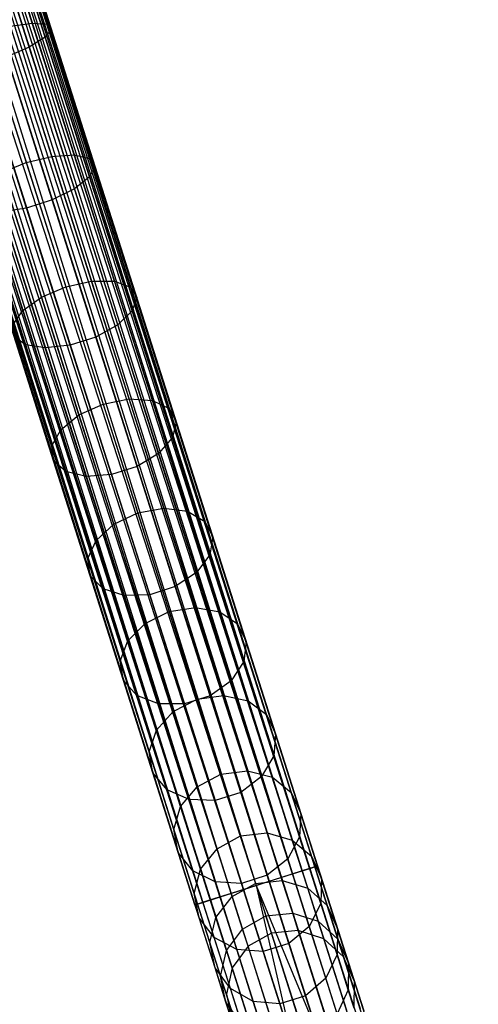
# Model space of a CAD drawing. Extents: x -102 to 102, y -101 to 102.
# Tile 292 of 481: x 21 to 28, y -79 to -63. Entities that reach past the tile are written whole.
import ezdxf

# ---------------------------------------------------------------- set-up
doc = ezdxf.new("R2010")
doc.units = 0
doc.header["$LTSCALE"] = 25.4
doc.layers.get('0').update_dxf_attribs({"linetype": 'CONTINUOUS'})

# ---------------------------------------------------------------- blocks, each defined once
blk = doc.blocks.new('NL2500011659_STL')
at = {"color": 0}
for p, q in [((25.427, -76.553, -7.395), (14.053, -40.944, -7.191)), ((14.053, -40.944, -7.191), (25.304, -76.592, -7)), ((14.053, -40.944, -7.191), (25.304, -76.592, -7)), ((25.427, -76.553, -7.395), (14.053, -40.944, -7.191)), ((14.053, -40.944, -7.809), (25.385, -76.566, -7.809)), ((14.053, -40.944, -7.809), (25.385, -76.566, -7.809)), ((14.094, -40.931, -7.395), (25.427, -76.553, -7.395)), ((14.094, -40.931, -7.605), (25.427, -76.553, -7.395)), ((25.385, -76.566, -7.809), (14.094, -40.931, -7.605)), ((14.094, -40.931, -7.605), (25.427, -76.553, -7.395)), ((14.094, -40.931, -7.395), (25.427, -76.553, -7.395)), ((25.385, -76.566, -7.809), (14.094, -40.931, -7.605)), ((25.039, -76.676, -6.691), (13.534, -41.109, -6.586)), ((13.534, -41.109, -6.586), (24.677, -76.791, -6.522)), ((13.534, -41.109, -6.586), (24.677, -76.791, -6.522)), ((25.039, -76.676, -6.691), (13.534, -41.109, -6.586)), ((13.534, -41.109, -8.414), (24.866, -76.731, -8.414)), ((13.534, -41.109, -8.414), (24.866, -76.731, -8.414)), ((13.707, -41.054, -6.691), (25.039, -76.676, -6.691)), ((13.707, -41.054, -6.691), (25.039, -76.676, -6.691)), ((24.866, -76.731, -8.414), (13.707, -41.054, -8.309)), ((13.707, -41.054, -8.309), (25.187, -76.629, -8.169)), ((13.707, -41.054, -8.309), (25.187, -76.629, -8.169)), ((24.866, -76.731, -8.414), (13.707, -41.054, -8.309)), ((25.304, -76.592, -7), (13.855, -41.007, -6.831)), ((13.855, -41.007, -6.831), (25.039, -76.676, -6.691)), ((13.855, -41.007, -6.831), (25.039, -76.676, -6.691)), ((25.304, -76.592, -7), (13.855, -41.007, -6.831)), ((13.855, -41.007, -8.169), (25.187, -76.629, -8.169)), ((13.855, -41.007, -8.169), (25.187, -76.629, -8.169)), ((13.972, -40.97, -7), (25.304, -76.592, -7)), ((13.972, -40.97, -7), (25.304, -76.592, -7)), ((25.187, -76.629, -8.169), (13.972, -40.97, -8)), ((13.972, -40.97, -8), (25.385, -76.566, -7.809)), ((13.972, -40.97, -8), (25.385, -76.566, -7.809)), ((25.187, -76.629, -8.169), (13.972, -40.97, -8)), ((13.147, -41.232, -6.5), (24.479, -76.854, -6.5)), ((13.147, -41.232, -6.5), (24.479, -76.854, -6.5)), ((13.147, -41.232, -8.5), (24.479, -76.854, -8.5)), ((13.147, -41.232, -8.5), (24.479, -76.854, -8.5)), ((13.345, -41.169, -6.522), (24.677, -76.791, -6.522)), ((13.345, -41.169, -6.522), (24.677, -76.791, -6.522)), ((13.345, -41.169, -8.478), (24.479, -76.854, -8.5)), ((13.345, -41.169, -8.478), (24.479, -76.854, -8.5)), ((13.345, -41.169, -8.478), (24.866, -76.731, -8.414)), ((13.345, -41.169, -8.478), (24.866, -76.731, -8.414)), ((23.771, -77.079, -8.169), (12.587, -41.41, -8.309)), ((12.587, -41.41, -8.309), (24.091, -76.978, -8.414)), ((12.587, -41.41, -8.309), (24.091, -76.978, -8.414)), ((23.771, -77.079, -8.169), (12.587, -41.41, -8.309)), ((12.587, -41.41, -6.691), (23.919, -77.032, -6.691)), ((12.587, -41.41, -6.691), (23.919, -77.032, -6.691)), ((12.759, -41.356, -8.414), (24.091, -76.978, -8.414)), ((12.759, -41.356, -8.414), (24.091, -76.978, -8.414)), ((24.281, -76.917, -6.522), (12.759, -41.356, -6.586)), ((12.759, -41.356, -6.586), (23.919, -77.032, -6.691)), ((12.759, -41.356, -6.586), (23.919, -77.032, -6.691)), ((24.281, -76.917, -6.522), (12.759, -41.356, -6.586)), ((24.091, -76.978, -8.414), (12.949, -41.295, -8.478)), ((12.949, -41.295, -8.478), (24.479, -76.854, -8.5)), ((24.091, -76.978, -8.414), (12.949, -41.295, -8.478)), ((12.949, -41.295, -6.522), (24.281, -76.917, -6.522)), ((12.949, -41.295, -6.522), (24.281, -76.917, -6.522)), ((12.949, -41.295, -8.478), (24.479, -76.854, -8.5)), ((23.531, -77.156, -7.395), (12.199, -41.534, -7.605)), ((12.199, -41.534, -7.395), (23.531, -77.156, -7.395)), ((23.531, -77.156, -7.395), (12.199, -41.534, -7.605)), ((12.199, -41.534, -7.605), (23.572, -77.143, -7.809)), ((12.199, -41.534, -7.605), (23.572, -77.143, -7.809)), ((12.199, -41.534, -7.395), (23.531, -77.156, -7.395)), ((12.24, -41.521, -7.809), (23.572, -77.143, -7.809)), ((12.24, -41.521, -7.809), (23.572, -77.143, -7.809)), ((23.654, -77.117, -7), (12.24, -41.521, -7.191)), ((12.24, -41.521, -7.191), (23.531, -77.156, -7.395)), ((12.24, -41.521, -7.191), (23.531, -77.156, -7.395)), ((23.654, -77.117, -7), (12.24, -41.521, -7.191)), ((23.572, -77.143, -7.809), (12.321, -41.495, -8)), ((12.321, -41.495, -8), (23.771, -77.079, -8.169)), ((12.321, -41.495, -8), (23.771, -77.079, -8.169)), ((23.572, -77.143, -7.809), (12.321, -41.495, -8)), ((12.321, -41.495, -7), (23.654, -77.117, -7)), ((12.321, -41.495, -7), (23.654, -77.117, -7)), ((12.438, -41.458, -8.169), (23.771, -77.079, -8.169)), ((12.438, -41.458, -8.169), (23.771, -77.079, -8.169)), ((23.919, -77.032, -6.691), (12.438, -41.458, -6.831)), ((12.438, -41.458, -6.831), (23.654, -77.117, -7)), ((12.438, -41.458, -6.831), (23.654, -77.117, -7)), ((23.919, -77.032, -6.691), (12.438, -41.458, -6.831)), ((21.017, -63.52, -306.318), (20.35, -61.426, -306.702)), ((21.017, -63.52, -306.318), (20.35, -61.426, -306.702)), ((21.24, -63.535, -306.668), (20.561, -61.402, -307.06)), ((21.24, -63.535, -306.668), (20.561, -61.402, -307.06)), ((21.31, -63.612, -307.071), (20.617, -61.434, -307.471)), ((21.31, -63.612, -307.071), (20.617, -61.434, -307.471)), ((20.971, -63.889, -307.757), (20.254, -61.635, -308.17)), ((20.971, -63.889, -307.757), (20.254, -61.635, -308.17)), ((21.215, -63.737, -307.456), (20.508, -61.517, -307.863)), ((21.215, -63.737, -307.456), (20.508, -61.517, -307.863)), ((20.679, -63.568, -306.08), (21.017, -63.52, -306.318)), ((20.679, -63.568, -306.08), (21.017, -63.52, -306.318)), ((21.319, -65.58, -305.453), (20.679, -63.568, -306.08)), ((21.319, -65.58, -305.453), (20.679, -63.568, -306.08)), ((21.017, -63.52, -306.318), (21.24, -63.535, -306.668)), ((21.665, -65.557, -305.683), (21.017, -63.52, -306.318)), ((21.665, -65.557, -305.683), (21.017, -63.52, -306.318)), ((21.017, -63.52, -306.318), (21.24, -63.535, -306.668)), ((21.31, -63.612, -307.071), (21.215, -63.737, -307.456)), ((21.31, -63.612, -307.071), (21.215, -63.737, -307.456)), ((21.24, -63.535, -306.668), (21.31, -63.612, -307.071)), ((21.9, -65.611, -306.021), (21.24, -63.535, -306.668)), ((21.9, -65.611, -306.021), (21.24, -63.535, -306.668)), ((21.24, -63.535, -306.668), (21.31, -63.612, -307.071)), ((21.984, -65.732, -306.41), (21.31, -63.612, -307.071)), ((21.984, -65.732, -306.41), (21.31, -63.612, -307.071)), ((20.285, -63.673, -305.996), (20.923, -65.676, -305.372)), ((20.285, -63.673, -305.996), (20.923, -65.676, -305.372)), ((21.215, -63.737, -307.456), (20.971, -63.889, -307.757)), ((21.215, -63.737, -307.456), (20.971, -63.889, -307.757)), ((21.902, -65.898, -306.782), (21.215, -63.737, -307.456)), ((21.902, -65.898, -306.782), (21.215, -63.737, -307.456)), ((20.971, -63.889, -307.757), (20.621, -64.041, -307.921)), ((20.971, -63.889, -307.757), (20.621, -64.041, -307.921)), ((21.669, -66.083, -307.073), (20.971, -63.889, -307.757)), ((21.669, -66.083, -307.073), (20.971, -63.889, -307.757)), ((21.324, -66.253, -307.232), (20.621, -64.041, -307.921)), ((21.324, -66.253, -307.232), (20.621, -64.041, -307.921)), ((20.928, -66.379, -307.232), (20.225, -64.167, -307.921)), ((20.928, -66.379, -307.232), (20.225, -64.167, -307.921)), ((20.923, -65.676, -305.372), (21.319, -65.58, -305.453)), ((20.923, -65.676, -305.372), (21.319, -65.58, -305.453)), ((21.319, -65.58, -305.453), (21.665, -65.557, -305.683)), ((21.319, -65.58, -305.453), (21.665, -65.557, -305.683)), ((21.933, -67.51, -304.587), (21.319, -65.58, -305.453)), ((21.933, -67.51, -304.587), (21.319, -65.58, -305.453)), ((21.665, -65.557, -305.683), (21.9, -65.611, -306.021)), ((22.287, -67.512, -304.806), (21.665, -65.557, -305.683)), ((22.287, -67.512, -304.806), (21.665, -65.557, -305.683)), ((21.665, -65.557, -305.683), (21.9, -65.611, -306.021)), ((21.9, -65.611, -306.021), (21.984, -65.732, -306.41)), ((22.533, -67.602, -305.128), (21.9, -65.611, -306.021)), ((22.533, -67.602, -305.128), (21.9, -65.611, -306.021)), ((21.9, -65.611, -306.021), (21.984, -65.732, -306.41)), ((20.544, -65.827, -305.453), (20.923, -65.676, -305.372)), ((20.544, -65.827, -305.453), (20.923, -65.676, -305.372)), ((20.923, -65.676, -305.372), (21.534, -67.597, -304.509)), ((20.923, -65.676, -305.372), (21.534, -67.597, -304.509)), ((21.984, -65.732, -306.41), (21.902, -65.898, -306.782)), ((21.984, -65.732, -306.41), (21.902, -65.898, -306.782)), ((22.631, -67.764, -305.498), (21.984, -65.732, -306.41)), ((22.631, -67.764, -305.498), (21.984, -65.732, -306.41)), ((21.158, -67.757, -304.587), (20.544, -65.827, -305.453)), ((21.158, -67.757, -304.587), (20.544, -65.827, -305.453)), ((21.902, -65.898, -306.782), (21.669, -66.083, -307.073)), ((21.902, -65.898, -306.782), (21.669, -66.083, -307.073)), ((22.562, -67.971, -305.852), (21.902, -65.898, -306.782)), ((22.562, -67.971, -305.852), (21.902, -65.898, -306.782)), ((20.87, -67.963, -304.806), (20.249, -66.008, -305.683)), ((20.87, -67.963, -304.806), (20.249, -66.008, -305.683)), ((21.669, -66.083, -307.073), (21.324, -66.253, -307.232)), ((21.669, -66.083, -307.073), (21.324, -66.253, -307.232)), ((22.338, -68.187, -306.129), (21.669, -66.083, -307.073)), ((22.338, -68.187, -306.129), (21.669, -66.083, -307.073)), ((20.928, -66.379, -307.232), (20.549, -66.439, -307.073)), ((20.928, -66.379, -307.232), (20.549, -66.439, -307.073)), ((21.324, -66.253, -307.232), (20.928, -66.379, -307.232)), ((21.324, -66.253, -307.232), (20.928, -66.379, -307.232)), ((21.603, -68.5, -306.28), (20.928, -66.379, -307.232)), ((21.603, -68.5, -306.28), (20.928, -66.379, -307.232)), ((21.999, -68.374, -306.28), (21.324, -66.253, -307.232)), ((21.999, -68.374, -306.28), (21.324, -66.253, -307.232)), ((20.911, -68.496, -305.852), (20.252, -66.423, -306.782)), ((20.911, -68.496, -305.852), (20.252, -66.423, -306.782)), ((21.218, -68.543, -306.129), (20.549, -66.439, -307.073)), ((21.218, -68.543, -306.129), (20.549, -66.439, -307.073)), ((21.158, -67.757, -304.587), (21.534, -67.597, -304.509)), ((21.158, -67.757, -304.587), (21.534, -67.597, -304.509)), ((21.534, -67.597, -304.509), (21.933, -67.51, -304.587)), ((21.534, -67.597, -304.509), (21.933, -67.51, -304.587)), ((21.534, -67.597, -304.509), (22.111, -69.41, -303.421)), ((21.534, -67.597, -304.509), (22.111, -69.41, -303.421)), ((21.933, -67.51, -304.587), (22.287, -67.512, -304.806)), ((22.513, -69.332, -303.493), (21.933, -67.51, -304.587)), ((22.513, -69.332, -303.493), (21.933, -67.51, -304.587)), ((21.933, -67.51, -304.587), (22.287, -67.512, -304.806)), ((22.287, -67.512, -304.806), (22.533, -67.602, -305.128)), ((22.874, -69.357, -303.698), (22.287, -67.512, -304.806)), ((22.874, -69.357, -303.698), (22.287, -67.512, -304.806)), ((22.287, -67.512, -304.806), (22.533, -67.602, -305.128)), ((22.533, -67.602, -305.128), (22.631, -67.764, -305.498)), ((23.131, -69.481, -304), (22.533, -67.602, -305.128)), ((23.131, -69.481, -304), (22.533, -67.602, -305.128)), ((22.533, -67.602, -305.128), (22.631, -67.764, -305.498)), ((20.87, -67.963, -304.806), (21.158, -67.757, -304.587)), ((20.87, -67.963, -304.806), (21.158, -67.757, -304.587)), ((21.737, -69.579, -303.493), (21.158, -67.757, -304.587)), ((21.737, -69.579, -303.493), (21.158, -67.757, -304.587)), ((22.631, -67.764, -305.498), (22.562, -67.971, -305.852)), ((22.631, -67.764, -305.498), (22.562, -67.971, -305.852)), ((23.241, -69.683, -304.346), (22.631, -67.764, -305.498)), ((23.241, -69.683, -304.346), (22.631, -67.764, -305.498)), ((20.721, -68.178, -305.128), (20.87, -67.963, -304.806)), ((20.721, -68.178, -305.128), (20.87, -67.963, -304.806)), ((21.457, -69.808, -303.698), (20.87, -67.963, -304.806)), ((21.457, -69.808, -303.698), (20.87, -67.963, -304.806)), ((22.562, -67.971, -305.852), (22.338, -68.187, -306.129)), ((22.562, -67.971, -305.852), (22.338, -68.187, -306.129)), ((23.184, -69.928, -304.678), (22.562, -67.971, -305.852)), ((23.184, -69.928, -304.678), (22.562, -67.971, -305.852)), ((21.319, -70.058, -304), (20.721, -68.178, -305.128)), ((21.319, -70.058, -304), (20.721, -68.178, -305.128)), ((22.338, -68.187, -306.129), (21.999, -68.374, -306.28)), ((22.338, -68.187, -306.129), (21.999, -68.374, -306.28)), ((22.97, -70.173, -304.937), (22.338, -68.187, -306.129)), ((22.97, -70.173, -304.937), (22.338, -68.187, -306.129)), ((20.911, -68.496, -305.852), (20.735, -68.367, -305.498)), ((21.346, -70.286, -304.346), (20.735, -68.367, -305.498)), ((20.911, -68.496, -305.852), (20.735, -68.367, -305.498)), ((21.346, -70.286, -304.346), (20.735, -68.367, -305.498)), ((21.218, -68.543, -306.129), (20.911, -68.496, -305.852)), ((21.534, -70.453, -304.678), (20.911, -68.496, -305.852)), ((21.218, -68.543, -306.129), (20.911, -68.496, -305.852)), ((21.534, -70.453, -304.678), (20.911, -68.496, -305.852)), ((21.603, -68.5, -306.28), (21.218, -68.543, -306.129)), ((21.603, -68.5, -306.28), (21.218, -68.543, -306.129)), ((21.999, -68.374, -306.28), (21.603, -68.5, -306.28)), ((21.999, -68.374, -306.28), (21.603, -68.5, -306.28)), ((22.24, -70.502, -305.078), (21.603, -68.5, -306.28)), ((22.24, -70.502, -305.078), (21.603, -68.5, -306.28)), ((22.636, -70.376, -305.078), (21.999, -68.374, -306.28)), ((22.636, -70.376, -305.078), (21.999, -68.374, -306.28)), ((21.85, -70.529, -304.937), (21.218, -68.543, -306.129)), ((21.85, -70.529, -304.937), (21.218, -68.543, -306.129)), ((21.737, -69.579, -303.493), (22.111, -69.41, -303.421)), ((21.737, -69.579, -303.493), (22.111, -69.41, -303.421)), ((22.111, -69.41, -303.421), (22.513, -69.332, -303.493)), ((22.111, -69.41, -303.421), (22.513, -69.332, -303.493)), ((22.111, -69.41, -303.421), (22.646, -71.092, -302.12)), ((22.111, -69.41, -303.421), (22.646, -71.092, -302.12)), ((22.513, -69.332, -303.493), (22.874, -69.357, -303.698)), ((23.05, -71.022, -302.187), (22.513, -69.332, -303.493)), ((23.05, -71.022, -302.187), (22.513, -69.332, -303.493)), ((22.513, -69.332, -303.493), (22.874, -69.357, -303.698)), ((22.874, -69.357, -303.698), (23.131, -69.481, -304)), ((23.418, -71.068, -302.375), (22.874, -69.357, -303.698)), ((23.418, -71.068, -302.375), (22.874, -69.357, -303.698)), ((22.874, -69.357, -303.698), (23.131, -69.481, -304)), ((21.457, -69.808, -303.698), (21.737, -69.579, -303.493)), ((21.457, -69.808, -303.698), (21.737, -69.579, -303.493)), ((22.275, -71.268, -302.187), (21.737, -69.579, -303.493)), ((22.275, -71.268, -302.187), (21.737, -69.579, -303.493)), ((23.131, -69.481, -304), (23.241, -69.683, -304.346)), ((23.686, -71.225, -302.652), (23.131, -69.481, -304)), ((23.686, -71.225, -302.652), (23.131, -69.481, -304)), ((23.131, -69.481, -304), (23.241, -69.683, -304.346)), ((23.241, -69.683, -304.346), (23.184, -69.928, -304.678)), ((23.241, -69.683, -304.346), (23.184, -69.928, -304.678)), ((23.807, -71.463, -302.97), (23.241, -69.683, -304.346)), ((23.807, -71.463, -302.97), (23.241, -69.683, -304.346)), ((21.319, -70.058, -304), (21.457, -69.808, -303.698)), ((21.319, -70.058, -304), (21.457, -69.808, -303.698)), ((22.002, -71.519, -302.375), (21.457, -69.808, -303.698)), ((22.002, -71.519, -302.375), (21.457, -69.808, -303.698)), ((23.184, -69.928, -304.678), (22.97, -70.173, -304.937)), ((23.184, -69.928, -304.678), (22.97, -70.173, -304.937)), ((23.762, -71.743, -303.274), (23.184, -69.928, -304.678)), ((23.762, -71.743, -303.274), (23.184, -69.928, -304.678)), ((21.346, -70.286, -304.346), (21.319, -70.058, -304)), ((21.873, -71.801, -302.652), (21.319, -70.058, -304)), ((21.346, -70.286, -304.346), (21.319, -70.058, -304)), ((21.873, -71.801, -302.652), (21.319, -70.058, -304)), ((22.97, -70.173, -304.937), (22.636, -70.376, -305.078)), ((22.97, -70.173, -304.937), (22.636, -70.376, -305.078)), ((23.556, -72.015, -303.512), (22.97, -70.173, -304.937)), ((23.556, -72.015, -303.512), (22.97, -70.173, -304.937)), ((21.534, -70.453, -304.678), (21.346, -70.286, -304.346)), ((21.912, -72.066, -302.97), (21.346, -70.286, -304.346)), ((21.534, -70.453, -304.678), (21.346, -70.286, -304.346)), ((21.912, -72.066, -302.97), (21.346, -70.286, -304.346)), ((21.85, -70.529, -304.937), (21.534, -70.453, -304.678)), ((22.111, -72.268, -303.274), (21.534, -70.453, -304.678)), ((21.85, -70.529, -304.937), (21.534, -70.453, -304.678)), ((22.111, -72.268, -303.274), (21.534, -70.453, -304.678)), ((22.636, -70.376, -305.078), (22.24, -70.502, -305.078)), ((22.636, -70.376, -305.078), (22.24, -70.502, -305.078)), ((23.227, -72.233, -303.642), (22.636, -70.376, -305.078)), ((23.227, -72.233, -303.642), (22.636, -70.376, -305.078)), ((22.24, -70.502, -305.078), (21.85, -70.529, -304.937)), ((22.24, -70.502, -305.078), (21.85, -70.529, -304.937)), ((22.436, -72.372, -303.512), (21.85, -70.529, -304.937)), ((22.436, -72.372, -303.512), (21.85, -70.529, -304.937)), ((22.831, -72.359, -303.642), (22.24, -70.502, -305.078)), ((22.831, -72.359, -303.642), (22.24, -70.502, -305.078)), ((22.275, -71.268, -302.187), (22.646, -71.092, -302.12)), ((22.275, -71.268, -302.187), (22.646, -71.092, -302.12)), ((22.646, -71.092, -302.12), (23.05, -71.022, -302.187)), ((22.646, -71.092, -302.12), (23.05, -71.022, -302.187)), ((22.646, -71.092, -302.12), (23.132, -72.62, -300.625)), ((22.646, -71.092, -302.12), (23.132, -72.62, -300.625)), ((23.05, -71.022, -302.187), (23.418, -71.068, -302.375)), ((23.538, -72.557, -300.685), (23.05, -71.022, -302.187)), ((23.538, -72.557, -300.685), (23.05, -71.022, -302.187)), ((23.05, -71.022, -302.187), (23.418, -71.068, -302.375)), ((23.418, -71.068, -302.375), (23.686, -71.225, -302.652)), ((23.913, -72.623, -300.853), (23.418, -71.068, -302.375)), ((23.913, -72.623, -300.853), (23.418, -71.068, -302.375)), ((23.418, -71.068, -302.375), (23.686, -71.225, -302.652)), ((23.686, -71.225, -302.652), (23.807, -71.463, -302.97)), ((24.19, -72.808, -301.102), (23.686, -71.225, -302.652)), ((24.19, -72.808, -301.102), (23.686, -71.225, -302.652)), ((23.686, -71.225, -302.652), (23.807, -71.463, -302.97)), ((22.002, -71.519, -302.375), (22.275, -71.268, -302.187)), ((22.002, -71.519, -302.375), (22.275, -71.268, -302.187)), ((22.763, -72.803, -300.685), (22.275, -71.268, -302.187)), ((22.763, -72.803, -300.685), (22.275, -71.268, -302.187)), ((21.873, -71.801, -302.652), (22.002, -71.519, -302.375)), ((21.873, -71.801, -302.652), (22.002, -71.519, -302.375)), ((22.496, -73.074, -300.853), (22.002, -71.519, -302.375)), ((22.496, -73.074, -300.853), (22.002, -71.519, -302.375)), ((23.807, -71.463, -302.97), (23.762, -71.743, -303.274)), ((23.807, -71.463, -302.97), (23.762, -71.743, -303.274)), ((24.322, -73.08, -301.388), (23.807, -71.463, -302.97)), ((24.322, -73.08, -301.388), (23.807, -71.463, -302.97)), ((21.912, -72.066, -302.97), (21.873, -71.801, -302.652)), ((22.377, -73.385, -301.102), (21.873, -71.801, -302.652)), ((21.912, -72.066, -302.97), (21.873, -71.801, -302.652)), ((22.377, -73.385, -301.102), (21.873, -71.801, -302.652)), ((23.762, -71.743, -303.274), (23.556, -72.015, -303.512)), ((23.762, -71.743, -303.274), (23.556, -72.015, -303.512)), ((24.286, -73.391, -301.661), (23.762, -71.743, -303.274)), ((24.286, -73.391, -301.661), (23.762, -71.743, -303.274)), ((23.556, -72.015, -303.512), (23.227, -72.233, -303.642)), ((23.556, -72.015, -303.512), (23.227, -72.233, -303.642)), ((24.089, -73.689, -301.875), (23.556, -72.015, -303.512)), ((24.089, -73.689, -301.875), (23.556, -72.015, -303.512)), ((22.111, -72.268, -303.274), (21.912, -72.066, -302.97)), ((22.426, -73.683, -301.388), (21.912, -72.066, -302.97)), ((22.111, -72.268, -303.274), (21.912, -72.066, -302.97)), ((22.426, -73.683, -301.388), (21.912, -72.066, -302.97)), ((22.436, -72.372, -303.512), (22.111, -72.268, -303.274)), ((22.635, -73.917, -301.661), (22.111, -72.268, -303.274)), ((22.436, -72.372, -303.512), (22.111, -72.268, -303.274)), ((22.635, -73.917, -301.661), (22.111, -72.268, -303.274)), ((23.227, -72.233, -303.642), (22.831, -72.359, -303.642)), ((23.227, -72.233, -303.642), (22.831, -72.359, -303.642)), ((23.764, -73.92, -301.991), (23.227, -72.233, -303.642)), ((23.764, -73.92, -301.991), (23.227, -72.233, -303.642)), ((22.831, -72.359, -303.642), (22.436, -72.372, -303.512)), ((22.831, -72.359, -303.642), (22.436, -72.372, -303.512)), ((22.968, -74.045, -301.875), (22.436, -72.372, -303.512)), ((22.968, -74.045, -301.875), (22.436, -72.372, -303.512)), ((23.367, -74.046, -301.991), (22.831, -72.359, -303.642)), ((23.367, -74.046, -301.991), (22.831, -72.359, -303.642)), ((22.763, -72.803, -300.685), (23.132, -72.62, -300.625)), ((22.763, -72.803, -300.685), (23.132, -72.62, -300.625)), ((23.132, -72.62, -300.625), (23.538, -72.557, -300.685)), ((23.132, -72.62, -300.625), (23.538, -72.557, -300.685)), ((23.132, -72.62, -300.625), (23.563, -73.974, -298.955)), ((23.132, -72.62, -300.625), (23.563, -73.974, -298.955)), ((23.538, -72.557, -300.685), (23.913, -72.623, -300.853)), ((23.971, -73.917, -299.007), (23.538, -72.557, -300.685)), ((23.971, -73.917, -299.007), (23.538, -72.557, -300.685)), ((23.538, -72.557, -300.685), (23.913, -72.623, -300.853)), ((23.913, -72.623, -300.853), (24.19, -72.808, -301.102)), ((24.351, -74, -299.154), (23.913, -72.623, -300.853)), ((24.351, -74, -299.154), (23.913, -72.623, -300.853)), ((23.913, -72.623, -300.853), (24.19, -72.808, -301.102)), ((22.496, -73.074, -300.853), (22.763, -72.803, -300.685)), ((22.496, -73.074, -300.853), (22.763, -72.803, -300.685)), ((23.196, -74.163, -299.007), (22.763, -72.803, -300.685)), ((23.196, -74.163, -299.007), (22.763, -72.803, -300.685)), ((24.19, -72.808, -301.102), (24.322, -73.08, -301.388)), ((24.636, -74.211, -299.371), (24.19, -72.808, -301.102)), ((24.636, -74.211, -299.371), (24.19, -72.808, -301.102)), ((24.19, -72.808, -301.102), (24.322, -73.08, -301.388)), ((22.377, -73.385, -301.102), (22.496, -73.074, -300.853)), ((22.377, -73.385, -301.102), (22.496, -73.074, -300.853)), ((22.934, -74.451, -299.154), (22.496, -73.074, -300.853)), ((22.934, -74.451, -299.154), (22.496, -73.074, -300.853)), ((24.322, -73.08, -301.388), (24.286, -73.391, -301.661)), ((24.322, -73.08, -301.388), (24.286, -73.391, -301.661)), ((24.777, -74.512, -299.621), (24.322, -73.08, -301.388)), ((24.777, -74.512, -299.621), (24.322, -73.08, -301.388)), ((22.426, -73.683, -301.388), (22.377, -73.385, -301.102)), ((22.823, -74.788, -299.371), (22.377, -73.385, -301.102)), ((22.426, -73.683, -301.388), (22.377, -73.385, -301.102)), ((22.823, -74.788, -299.371), (22.377, -73.385, -301.102)), ((24.286, -73.391, -301.661), (24.089, -73.689, -301.875)), ((24.286, -73.391, -301.661), (24.089, -73.689, -301.875)), ((24.751, -74.852, -299.859), (24.286, -73.391, -301.661)), ((24.751, -74.852, -299.859), (24.286, -73.391, -301.661)), ((22.635, -73.917, -301.661), (22.426, -73.683, -301.388)), ((22.882, -75.115, -299.621), (22.426, -73.683, -301.388)), ((22.635, -73.917, -301.661), (22.426, -73.683, -301.388)), ((22.882, -75.115, -299.621), (22.426, -73.683, -301.388)), ((24.089, -73.689, -301.875), (23.764, -73.92, -301.991)), ((24.089, -73.689, -301.875), (23.764, -73.92, -301.991)), ((24.56, -75.171, -300.045), (24.089, -73.689, -301.875)), ((24.56, -75.171, -300.045), (24.089, -73.689, -301.875)), ((22.968, -74.045, -301.875), (22.635, -73.917, -301.661)), ((23.1, -75.377, -299.859), (22.635, -73.917, -301.661)), ((22.968, -74.045, -301.875), (22.635, -73.917, -301.661)), ((23.1, -75.377, -299.859), (22.635, -73.917, -301.661)), ((23.196, -74.163, -299.007), (23.563, -73.974, -298.955)), ((23.196, -74.163, -299.007), (23.563, -73.974, -298.955)), ((23.764, -73.92, -301.991), (23.367, -74.046, -301.991)), ((23.764, -73.92, -301.991), (23.367, -74.046, -301.991)), ((23.563, -73.974, -298.955), (23.971, -73.917, -299.007)), ((23.563, -73.974, -298.955), (23.971, -73.917, -299.007)), ((23.563, -73.974, -298.955), (23.932, -75.136, -297.132)), ((23.563, -73.974, -298.955), (23.932, -75.136, -297.132)), ((24.239, -75.415, -300.147), (23.764, -73.92, -301.991)), ((24.239, -75.415, -300.147), (23.764, -73.92, -301.991)), ((23.971, -73.917, -299.007), (24.351, -74, -299.154)), ((24.342, -75.083, -297.176), (23.971, -73.917, -299.007)), ((24.342, -75.083, -297.176), (23.971, -73.917, -299.007)), ((23.971, -73.917, -299.007), (24.351, -74, -299.154)), ((24.351, -74, -299.154), (24.636, -74.211, -299.371)), ((24.727, -75.182, -297.3), (24.351, -74, -299.154)), ((24.727, -75.182, -297.3), (24.351, -74, -299.154)), ((24.351, -74, -299.154), (24.636, -74.211, -299.371)), ((23.367, -74.046, -301.991), (22.968, -74.045, -301.875)), ((23.44, -75.528, -300.045), (22.968, -74.045, -301.875)), ((23.367, -74.046, -301.991), (22.968, -74.045, -301.875)), ((23.44, -75.528, -300.045), (22.968, -74.045, -301.875)), ((23.843, -75.541, -300.147), (23.367, -74.046, -301.991)), ((23.843, -75.541, -300.147), (23.367, -74.046, -301.991)), ((22.934, -74.451, -299.154), (23.196, -74.163, -299.007)), ((22.934, -74.451, -299.154), (23.196, -74.163, -299.007)), ((23.567, -75.33, -297.176), (23.196, -74.163, -299.007)), ((23.567, -75.33, -297.176), (23.196, -74.163, -299.007)), ((24.636, -74.211, -299.371), (24.777, -74.512, -299.621)), ((25.019, -75.415, -297.483), (24.636, -74.211, -299.371)), ((25.019, -75.415, -297.483), (24.636, -74.211, -299.371)), ((24.636, -74.211, -299.371), (24.777, -74.512, -299.621)), ((22.823, -74.788, -299.371), (22.934, -74.451, -299.154)), ((22.823, -74.788, -299.371), (22.934, -74.451, -299.154)), ((23.31, -75.633, -297.3), (22.934, -74.451, -299.154)), ((23.31, -75.633, -297.3), (22.934, -74.451, -299.154)), ((24.777, -74.512, -299.621), (24.751, -74.852, -299.859)), ((24.777, -74.512, -299.621), (24.751, -74.852, -299.859)), ((25.168, -75.741, -297.692), (24.777, -74.512, -299.621)), ((25.168, -75.741, -297.692), (24.777, -74.512, -299.621)), ((22.882, -75.115, -299.621), (22.823, -74.788, -299.371)), ((23.206, -75.991, -297.483), (22.823, -74.788, -299.371)), ((22.882, -75.115, -299.621), (22.823, -74.788, -299.371)), ((23.206, -75.991, -297.483), (22.823, -74.788, -299.371)), ((24.751, -74.852, -299.859), (24.56, -75.171, -300.045)), ((24.751, -74.852, -299.859), (24.56, -75.171, -300.045)), ((25.149, -76.105, -297.893), (24.751, -74.852, -299.859)), ((25.149, -76.105, -297.893), (24.751, -74.852, -299.859)), ((23.1, -75.377, -299.859), (22.882, -75.115, -299.621)), ((23.273, -76.344, -297.692), (22.882, -75.115, -299.621)), ((23.1, -75.377, -299.859), (22.882, -75.115, -299.621)), ((23.273, -76.344, -297.692), (22.882, -75.115, -299.621)), ((23.567, -75.33, -297.176), (23.932, -75.136, -297.132)), ((23.567, -75.33, -297.176), (23.932, -75.136, -297.132)), ((23.932, -75.136, -297.132), (24.342, -75.083, -297.176)), ((23.932, -75.136, -297.132), (24.342, -75.083, -297.176)), ((23.932, -75.136, -297.132), (24.235, -76.089, -295.181)), ((23.932, -75.136, -297.132), (24.235, -76.089, -295.181)), ((24.56, -75.171, -300.045), (24.239, -75.415, -300.147)), ((24.56, -75.171, -300.045), (24.239, -75.415, -300.147)), ((24.342, -75.083, -297.176), (24.727, -75.182, -297.3)), ((24.647, -76.041, -295.216), (24.342, -75.083, -297.176)), ((24.647, -76.041, -295.216), (24.342, -75.083, -297.176)), ((24.342, -75.083, -297.176), (24.727, -75.182, -297.3)), ((24.965, -76.443, -298.049), (24.56, -75.171, -300.045)), ((24.965, -76.443, -298.049), (24.56, -75.171, -300.045)), ((24.727, -75.182, -297.3), (25.019, -75.415, -297.483)), ((25.035, -76.152, -295.315), (24.727, -75.182, -297.3)), ((25.035, -76.152, -295.315), (24.727, -75.182, -297.3)), ((24.727, -75.182, -297.3), (25.019, -75.415, -297.483)), ((23.31, -75.633, -297.3), (23.567, -75.33, -297.176)), ((23.31, -75.633, -297.3), (23.567, -75.33, -297.176)), ((23.872, -76.288, -295.216), (23.567, -75.33, -297.176)), ((23.872, -76.288, -295.216), (23.567, -75.33, -297.176)), ((23.44, -75.528, -300.045), (23.1, -75.377, -299.859)), ((23.499, -76.63, -297.893), (23.1, -75.377, -299.859)), ((23.44, -75.528, -300.045), (23.1, -75.377, -299.859)), ((23.499, -76.63, -297.893), (23.1, -75.377, -299.859)), ((24.239, -75.415, -300.147), (23.843, -75.541, -300.147)), ((24.239, -75.415, -300.147), (23.843, -75.541, -300.147)), ((24.647, -76.697, -298.135), (24.239, -75.415, -300.147)), ((24.647, -76.697, -298.135), (24.239, -75.415, -300.147)), ((25.019, -75.415, -297.483), (25.168, -75.741, -297.692)), ((25.333, -76.403, -295.461), (25.019, -75.415, -297.483)), ((25.333, -76.403, -295.461), (25.019, -75.415, -297.483)), ((25.019, -75.415, -297.483), (25.168, -75.741, -297.692)), ((23.206, -75.991, -297.483), (23.31, -75.633, -297.3)), ((23.206, -75.991, -297.483), (23.31, -75.633, -297.3)), ((23.619, -76.603, -295.315), (23.31, -75.633, -297.3)), ((23.619, -76.603, -295.315), (23.31, -75.633, -297.3)), ((23.843, -75.541, -300.147), (23.44, -75.528, -300.045)), ((23.845, -76.8, -298.049), (23.44, -75.528, -300.045)), ((23.843, -75.541, -300.147), (23.44, -75.528, -300.045)), ((23.845, -76.8, -298.049), (23.44, -75.528, -300.045)), ((24.251, -76.823, -298.135), (23.843, -75.541, -300.147)), ((24.251, -76.823, -298.135), (23.843, -75.541, -300.147)), ((25.168, -75.741, -297.692), (25.149, -76.105, -297.893)), ((25.168, -75.741, -297.692), (25.149, -76.105, -297.893)), ((25.489, -76.75, -295.628), (25.168, -75.741, -297.692)), ((25.489, -76.75, -295.628), (25.168, -75.741, -297.692)), ((23.273, -76.344, -297.692), (23.206, -75.991, -297.483)), ((23.521, -76.98, -295.461), (23.206, -75.991, -297.483)), ((23.273, -76.344, -297.692), (23.206, -75.991, -297.483)), ((23.521, -76.98, -295.461), (23.206, -75.991, -297.483)), ((23.872, -76.288, -295.216), (24.235, -76.089, -295.181)), ((23.872, -76.288, -295.216), (24.235, -76.089, -295.181)), ((24.235, -76.089, -295.181), (24.647, -76.041, -295.216)), ((24.235, -76.089, -295.181), (24.647, -76.041, -295.216)), ((24.235, -76.089, -295.181), (24.469, -76.822, -293.128)), ((24.235, -76.089, -295.181), (24.469, -76.822, -293.128)), ((24.647, -76.041, -295.216), (25.035, -76.152, -295.315)), ((24.881, -76.777, -293.154), (24.647, -76.041, -295.216)), ((24.881, -76.777, -293.154), (24.647, -76.041, -295.216)), ((24.647, -76.041, -295.216), (25.035, -76.152, -295.315)), ((25.149, -76.105, -297.893), (24.965, -76.443, -298.049)), ((25.149, -76.105, -297.893), (24.965, -76.443, -298.049)), ((25.477, -77.134, -295.788), (25.149, -76.105, -297.893)), ((25.477, -77.134, -295.788), (25.149, -76.105, -297.893)), ((25.035, -76.152, -295.315), (25.333, -76.403, -295.461)), ((25.273, -76.898, -293.226), (25.035, -76.152, -295.315)), ((25.273, -76.898, -293.226), (25.035, -76.152, -295.315)), ((25.035, -76.152, -295.315), (25.333, -76.403, -295.461)), ((23.499, -76.63, -297.893), (23.273, -76.344, -297.692)), ((23.594, -77.353, -295.628), (23.273, -76.344, -297.692)), ((23.499, -76.63, -297.893), (23.273, -76.344, -297.692)), ((23.594, -77.353, -295.628), (23.273, -76.344, -297.692)), ((23.619, -76.603, -295.315), (23.872, -76.288, -295.216)), ((23.619, -76.603, -295.315), (23.872, -76.288, -295.216)), ((24.106, -77.024, -293.154), (23.872, -76.288, -295.216)), ((24.106, -77.024, -293.154), (23.872, -76.288, -295.216)), ((25.333, -76.403, -295.461), (25.489, -76.75, -295.628)), ((25.575, -77.163, -293.333), (25.333, -76.403, -295.461)), ((25.575, -77.163, -293.333), (25.333, -76.403, -295.461)), ((25.333, -76.403, -295.461), (25.489, -76.75, -295.628)), ((24.965, -76.443, -298.049), (24.647, -76.697, -298.135)), ((24.965, -76.443, -298.049), (24.647, -76.697, -298.135)), ((25.297, -77.488, -295.913), (24.965, -76.443, -298.049)), ((25.297, -77.488, -295.913), (24.965, -76.443, -298.049)), ((25.385, -76.566, -7.809), (25.187, -76.629, -8.169)), ((25.385, -76.566, -7.809), (25.187, -76.629, -8.169)), ((25.304, -76.592, -7), (25.427, -76.553, -7.395)), ((25.304, -76.592, -7), (25.427, -76.553, -7.395)), ((25.427, -76.553, -7.395), (25.385, -76.566, -7.809)), ((25.427, -76.553, -7.395), (25.385, -76.566, -7.809)), ((25.385, -76.566, -7.809), (26.083, -78.76, -7.944)), ((25.385, -76.566, -7.809), (26.083, -78.76, -7.944)), ((25.427, -76.553, -7.395), (26.139, -78.793, -7.533)), ((25.427, -76.553, -7.395), (26.139, -78.793, -7.533)), ((23.845, -76.8, -298.049), (23.499, -76.63, -297.893)), ((23.826, -77.659, -295.788), (23.499, -76.63, -297.893)), ((23.845, -76.8, -298.049), (23.499, -76.63, -297.893)), ((23.826, -77.659, -295.788), (23.499, -76.63, -297.893)), ((23.521, -76.98, -295.461), (23.619, -76.603, -295.315)), ((23.521, -76.98, -295.461), (23.619, -76.603, -295.315)), ((23.856, -77.349, -293.226), (23.619, -76.603, -295.315)), ((23.856, -77.349, -293.226), (23.619, -76.603, -295.315)), ((24.647, -76.697, -298.135), (24.251, -76.823, -298.135)), ((24.647, -76.697, -298.135), (24.251, -76.823, -298.135)), ((24.866, -76.731, -8.414), (24.479, -76.854, -8.5)), ((24.866, -76.731, -8.414), (24.479, -76.854, -8.5)), ((24.982, -77.75, -295.981), (24.647, -76.697, -298.135)), ((24.982, -77.75, -295.981), (24.647, -76.697, -298.135)), ((24.677, -76.791, -6.522), (25.039, -76.676, -6.691)), ((24.677, -76.791, -6.522), (25.039, -76.676, -6.691)), ((25.187, -76.629, -8.169), (24.866, -76.731, -8.414)), ((25.187, -76.629, -8.169), (24.866, -76.731, -8.414)), ((24.866, -76.731, -8.414), (25.543, -78.857, -8.544)), ((24.866, -76.731, -8.414), (25.543, -78.857, -8.544)), ((25.039, -76.676, -6.691), (25.304, -76.592, -7)), ((25.039, -76.676, -6.691), (25.304, -76.592, -7)), ((25.039, -76.676, -6.691), (25.776, -78.994, -6.834)), ((25.039, -76.676, -6.691), (25.776, -78.994, -6.834)), ((25.187, -76.629, -8.169), (25.872, -78.783, -8.302)), ((25.187, -76.629, -8.169), (25.872, -78.783, -8.302)), ((25.304, -76.592, -7), (26.031, -78.876, -7.141)), ((25.304, -76.592, -7), (26.031, -78.876, -7.141)), ((24.251, -76.823, -298.135), (23.845, -76.8, -298.049)), ((24.177, -77.844, -295.913), (23.845, -76.8, -298.049)), ((24.251, -76.823, -298.135), (23.845, -76.8, -298.049)), ((24.177, -77.844, -295.913), (23.845, -76.8, -298.049)), ((24.479, -76.854, -8.5), (24.091, -76.978, -8.414)), ((24.479, -76.854, -8.5), (24.091, -76.978, -8.414)), ((24.106, -77.024, -293.154), (24.469, -76.822, -293.128)), ((24.106, -77.024, -293.154), (24.469, -76.822, -293.128)), ((24.586, -77.876, -295.981), (24.251, -76.823, -298.135)), ((24.586, -77.876, -295.981), (24.251, -76.823, -298.135)), ((24.281, -76.917, -6.522), (24.479, -76.854, -6.5)), ((24.281, -76.917, -6.522), (24.479, -76.854, -6.5)), ((24.469, -76.822, -293.128), (24.881, -76.777, -293.154)), ((24.469, -76.822, -293.128), (24.881, -76.777, -293.154)), ((24.469, -76.822, -293.128), (24.628, -77.325, -291)), ((24.469, -76.822, -293.128), (24.628, -77.325, -291)), ((24.479, -76.854, -6.5), (24.677, -76.791, -6.522)), ((24.479, -76.854, -6.5), (24.677, -76.791, -6.522)), ((24.479, -76.854, -6.5), (25.42, -79.128, -6.666)), ((24.479, -76.854, -6.5), (25.42, -79.128, -6.666)), ((24.479, -76.854, -6.5), (25.024, -79.255, -6.666)), ((24.479, -76.854, -6.5), (25.024, -79.255, -6.666)), ((24.479, -76.854, -8.5), (25.152, -78.971, -8.63)), ((24.479, -76.854, -8.5), (25.152, -78.971, -8.63)), ((24.677, -76.791, -6.522), (25.42, -79.128, -6.666)), ((24.677, -76.791, -6.522), (25.42, -79.128, -6.666)), ((24.881, -76.777, -293.154), (25.273, -76.898, -293.226)), ((25.042, -77.282, -291.016), (24.881, -76.777, -293.154)), ((25.042, -77.282, -291.016), (24.881, -76.777, -293.154)), ((24.881, -76.777, -293.154), (25.273, -76.898, -293.226)), ((25.489, -76.75, -295.628), (25.477, -77.134, -295.788)), ((25.489, -76.75, -295.628), (25.477, -77.134, -295.788)), ((25.736, -77.526, -293.455), (25.489, -76.75, -295.628)), ((25.736, -77.526, -293.455), (25.489, -76.75, -295.628)), ((23.594, -77.353, -295.628), (23.521, -76.98, -295.461)), ((23.762, -77.739, -293.333), (23.521, -76.98, -295.461)), ((23.594, -77.353, -295.628), (23.521, -76.98, -295.461)), ((23.762, -77.739, -293.333), (23.521, -76.98, -295.461)), ((23.654, -77.117, -7), (23.919, -77.032, -6.691)), ((23.654, -77.117, -7), (23.919, -77.032, -6.691)), ((24.091, -76.978, -8.414), (23.771, -77.079, -8.169)), ((24.091, -76.978, -8.414), (23.771, -77.079, -8.169)), ((23.856, -77.349, -293.226), (24.106, -77.024, -293.154)), ((23.856, -77.349, -293.226), (24.106, -77.024, -293.154)), ((23.919, -77.032, -6.691), (24.281, -76.917, -6.522)), ((23.919, -77.032, -6.691), (24.281, -76.917, -6.522)), ((23.919, -77.032, -6.691), (24.656, -79.351, -6.834)), ((23.919, -77.032, -6.691), (24.656, -79.351, -6.834)), ((24.091, -76.978, -8.414), (24.768, -79.104, -8.544)), ((24.091, -76.978, -8.414), (24.768, -79.104, -8.544)), ((24.267, -77.529, -291.016), (24.106, -77.024, -293.154)), ((24.267, -77.529, -291.016), (24.106, -77.024, -293.154)), ((24.281, -76.917, -6.522), (25.024, -79.255, -6.666)), ((24.281, -76.917, -6.522), (25.024, -79.255, -6.666)), ((25.273, -76.898, -293.226), (25.575, -77.163, -293.333)), ((25.435, -77.409, -291.061), (25.273, -76.898, -293.226)), ((25.435, -77.409, -291.061), (25.273, -76.898, -293.226)), ((25.273, -76.898, -293.226), (25.575, -77.163, -293.333)), ((23.531, -77.156, -7.395), (23.654, -77.117, -7)), ((23.531, -77.156, -7.395), (23.654, -77.117, -7)), ((23.572, -77.143, -7.809), (23.531, -77.156, -7.395)), ((23.572, -77.143, -7.809), (23.531, -77.156, -7.395)), ((23.531, -77.156, -7.395), (24.244, -79.396, -7.533)), ((23.531, -77.156, -7.395), (24.244, -79.396, -7.533)), ((23.771, -77.079, -8.169), (23.572, -77.143, -7.809)), ((23.771, -77.079, -8.169), (23.572, -77.143, -7.809)), ((23.572, -77.143, -7.809), (24.27, -79.336, -7.944)), ((23.572, -77.143, -7.809), (24.27, -79.336, -7.944)), ((23.654, -77.117, -7), (24.38, -79.401, -7.141)), ((23.654, -77.117, -7), (24.38, -79.401, -7.141)), ((23.771, -77.079, -8.169), (24.456, -79.233, -8.302)), ((23.771, -77.079, -8.169), (24.456, -79.233, -8.302)), ((25.477, -77.134, -295.788), (25.297, -77.488, -295.913)), ((25.477, -77.134, -295.788), (25.297, -77.488, -295.913)), ((25.728, -77.925, -293.573), (25.477, -77.134, -295.788)), ((25.728, -77.925, -293.573), (25.477, -77.134, -295.788)), ((25.575, -77.163, -293.333), (25.736, -77.526, -293.455)), ((25.741, -77.684, -291.127), (25.575, -77.163, -293.333)), ((25.741, -77.684, -291.127), (25.575, -77.163, -293.333)), ((25.575, -77.163, -293.333), (25.736, -77.526, -293.455)), ((23.762, -77.739, -293.333), (23.856, -77.349, -293.226)), ((23.762, -77.739, -293.333), (23.856, -77.349, -293.226)), ((24.019, -77.86, -291.061), (23.856, -77.349, -293.226)), ((24.019, -77.86, -291.061), (23.856, -77.349, -293.226)), ((24.267, -77.529, -291.016), (24.628, -77.325, -291)), ((24.267, -77.529, -291.016), (24.628, -77.325, -291)), ((24.628, -77.325, -291), (25.042, -77.282, -291.016)), ((24.628, -77.325, -291), (25.042, -77.282, -291.016)), ((24.713, -77.591, -288.825), (24.628, -77.325, -291)), ((24.713, -77.591, -288.825), (24.628, -77.325, -291)), ((25.042, -77.282, -291.016), (25.435, -77.409, -291.061)), ((25.127, -77.549, -288.831), (25.042, -77.282, -291.016)), ((25.127, -77.549, -288.831), (25.042, -77.282, -291.016)), ((25.042, -77.282, -291.016), (25.435, -77.409, -291.061)), ((23.826, -77.659, -295.788), (23.594, -77.353, -295.628)), ((23.841, -78.129, -293.455), (23.594, -77.353, -295.628)), ((23.826, -77.659, -295.788), (23.594, -77.353, -295.628)), ((23.841, -78.129, -293.455), (23.594, -77.353, -295.628)), ((25.297, -77.488, -295.913), (24.982, -77.75, -295.981)), ((25.297, -77.488, -295.913), (24.982, -77.75, -295.981)), ((25.552, -78.29, -293.664), (25.297, -77.488, -295.913)), ((25.552, -78.29, -293.664), (25.297, -77.488, -295.913)), ((25.435, -77.409, -291.061), (25.741, -77.684, -291.127)), ((25.521, -77.68, -288.848), (25.435, -77.409, -291.061)), ((25.521, -77.68, -288.848), (25.435, -77.409, -291.061)), ((25.435, -77.409, -291.061), (25.741, -77.684, -291.127)), ((24.019, -77.86, -291.061), (24.267, -77.529, -291.016)), ((24.019, -77.86, -291.061), (24.267, -77.529, -291.016)), ((24.352, -77.796, -288.831), (24.267, -77.529, -291.016)), ((24.352, -77.796, -288.831), (24.267, -77.529, -291.016)), ((24.713, -77.591, -288.825), (24.352, -77.796, -288.831)), ((24.713, -77.591, -288.825), (24.352, -77.796, -288.831)), ((25.127, -77.549, -288.831), (24.713, -77.591, -288.825)), ((25.127, -77.549, -288.831), (24.713, -77.591, -288.825)), ((30.225, -94.916, -28.825), (24.713, -77.591, -288.825)), ((30.225, -94.916, -28.825), (24.713, -77.591, -288.825)), ((30.638, -94.875, -28.831), (25.127, -77.549, -288.831)), ((25.521, -77.68, -288.848), (25.127, -77.549, -288.831)), ((30.638, -94.875, -28.831), (25.127, -77.549, -288.831)), ((25.521, -77.68, -288.848), (25.127, -77.549, -288.831)), ((25.736, -77.526, -293.455), (25.728, -77.925, -293.573)), ((25.736, -77.526, -293.455), (25.728, -77.925, -293.573)), ((25.905, -78.058, -291.204), (25.736, -77.526, -293.455)), ((25.905, -78.058, -291.204), (25.736, -77.526, -293.455)), ((23.841, -78.129, -293.455), (23.762, -77.739, -293.333)), ((23.928, -78.26, -291.127), (23.762, -77.739, -293.333)), ((23.841, -78.129, -293.455), (23.762, -77.739, -293.333)), ((23.928, -78.26, -291.127), (23.762, -77.739, -293.333)), ((24.177, -77.844, -295.913), (23.826, -77.659, -295.788)), ((24.078, -78.45, -293.573), (23.826, -77.659, -295.788)), ((24.177, -77.844, -295.913), (23.826, -77.659, -295.788)), ((24.078, -78.45, -293.573), (23.826, -77.659, -295.788)), ((24.352, -77.796, -288.831), (24.105, -78.13, -288.848)), ((24.352, -77.796, -288.831), (24.105, -78.13, -288.848)), ((29.863, -95.121, -28.831), (24.352, -77.796, -288.831)), ((29.863, -95.121, -28.831), (24.352, -77.796, -288.831)), ((24.982, -77.75, -295.981), (24.586, -77.876, -295.981)), ((24.982, -77.75, -295.981), (24.586, -77.876, -295.981)), ((25.239, -78.56, -293.714), (24.982, -77.75, -295.981)), ((25.239, -78.56, -293.714), (24.982, -77.75, -295.981)), ((31.033, -95.005, -28.848), (25.521, -77.68, -288.848)), ((25.828, -77.959, -288.874), (25.521, -77.68, -288.848)), ((31.033, -95.005, -28.848), (25.521, -77.68, -288.848)), ((25.828, -77.959, -288.874), (25.521, -77.68, -288.848)), ((25.741, -77.684, -291.127), (25.905, -78.058, -291.204)), ((25.828, -77.959, -288.874), (25.741, -77.684, -291.127)), ((25.828, -77.959, -288.874), (25.741, -77.684, -291.127)), ((25.741, -77.684, -291.127), (25.905, -78.058, -291.204)), ((23.928, -78.26, -291.127), (24.019, -77.86, -291.061)), ((23.928, -78.26, -291.127), (24.019, -77.86, -291.061)), ((24.105, -78.13, -288.848), (24.019, -77.86, -291.061)), ((24.105, -78.13, -288.848), (24.019, -77.86, -291.061)), ((24.586, -77.876, -295.981), (24.177, -77.844, -295.913)), ((24.432, -78.647, -293.664), (24.177, -77.844, -295.913)), ((24.586, -77.876, -295.981), (24.177, -77.844, -295.913)), ((24.432, -78.647, -293.664), (24.177, -77.844, -295.913)), ((24.843, -78.686, -293.714), (24.586, -77.876, -295.981)), ((24.843, -78.686, -293.714), (24.586, -77.876, -295.981)), ((25.728, -77.925, -293.573), (25.552, -78.29, -293.664)), ((25.728, -77.925, -293.573), (25.552, -78.29, -293.664)), ((25.901, -78.467, -291.276), (25.728, -77.925, -293.573)), ((25.901, -78.467, -291.276), (25.728, -77.925, -293.573)), ((31.34, -95.285, -28.874), (25.828, -77.959, -288.874)), ((25.995, -78.339, -288.902), (25.828, -77.959, -288.874)), ((31.34, -95.285, -28.874), (25.828, -77.959, -288.874)), ((25.995, -78.339, -288.902), (25.828, -77.959, -288.874)), ((25.905, -78.058, -291.204), (25.901, -78.467, -291.276)), ((25.905, -78.058, -291.204), (25.901, -78.467, -291.276)), ((25.995, -78.339, -288.902), (25.905, -78.058, -291.204)), ((25.995, -78.339, -288.902), (25.905, -78.058, -291.204)), ((24.078, -78.45, -293.573), (23.841, -78.129, -293.455)), ((24.01, -78.661, -291.204), (23.841, -78.129, -293.455)), ((24.078, -78.45, -293.573), (23.841, -78.129, -293.455)), ((24.01, -78.661, -291.204), (23.841, -78.129, -293.455)), ((24.01, -78.661, -291.204), (23.928, -78.26, -291.127)), ((24.016, -78.536, -288.874), (23.928, -78.26, -291.127)), ((24.01, -78.661, -291.204), (23.928, -78.26, -291.127)), ((24.016, -78.536, -288.874), (23.928, -78.26, -291.127)), ((24.105, -78.13, -288.848), (24.016, -78.536, -288.874)), ((24.105, -78.13, -288.848), (24.016, -78.536, -288.874)), ((29.617, -95.456, -28.848), (24.105, -78.13, -288.848)), ((29.617, -95.456, -28.848), (24.105, -78.13, -288.848)), ((25.552, -78.29, -293.664), (25.239, -78.56, -293.714)), ((25.552, -78.29, -293.664), (25.239, -78.56, -293.714)), ((25.728, -78.841, -291.333), (25.552, -78.29, -293.664)), ((25.728, -78.841, -291.333), (25.552, -78.29, -293.664)), ((25.992, -78.754, -288.93), (25.995, -78.339, -288.902)), ((25.992, -78.754, -288.93), (25.995, -78.339, -288.902)), ((31.506, -95.664, -28.902), (25.995, -78.339, -288.902)), ((31.506, -95.664, -28.902), (25.995, -78.339, -288.902)), ((29.527, -95.861, -28.874), (24.016, -78.536, -288.874)), ((24.016, -78.536, -288.874), (24.099, -78.942, -288.902)), ((29.527, -95.861, -28.874), (24.016, -78.536, -288.874)), ((24.016, -78.536, -288.874), (24.099, -78.942, -288.902)), ((24.432, -78.647, -293.664), (24.078, -78.45, -293.573)), ((24.25, -78.992, -291.276), (24.078, -78.45, -293.573)), ((24.432, -78.647, -293.664), (24.078, -78.45, -293.573)), ((24.25, -78.992, -291.276), (24.078, -78.45, -293.573)), ((25.239, -78.56, -293.714), (24.843, -78.686, -293.714)), ((25.239, -78.56, -293.714), (24.843, -78.686, -293.714)), ((25.416, -79.115, -291.365), (25.239, -78.56, -293.714)), ((25.416, -79.115, -291.365), (25.239, -78.56, -293.714)), ((25.901, -78.467, -291.276), (25.728, -78.841, -291.333)), ((25.901, -78.467, -291.276), (25.728, -78.841, -291.333)), ((25.992, -78.754, -288.93), (25.901, -78.467, -291.276)), ((25.992, -78.754, -288.93), (25.901, -78.467, -291.276)), ((24.25, -78.992, -291.276), (24.01, -78.661, -291.204)), ((24.099, -78.942, -288.902), (24.01, -78.661, -291.204)), ((24.25, -78.992, -291.276), (24.01, -78.661, -291.204)), ((24.099, -78.942, -288.902), (24.01, -78.661, -291.204)), ((24.843, -78.686, -293.714), (24.432, -78.647, -293.664)), ((24.607, -79.197, -291.333), (24.432, -78.647, -293.664)), ((24.843, -78.686, -293.714), (24.432, -78.647, -293.664)), ((24.607, -79.197, -291.333), (24.432, -78.647, -293.664)), ((25.02, -79.241, -291.365), (24.843, -78.686, -293.714)), ((25.02, -79.241, -291.365), (24.843, -78.686, -293.714))]:
    blk.add_line(p, q, dxfattribs=at)

msp = doc.modelspace()

# ---------------------------------------------------------------- block references
at = {"color": 0}
msp.add_blockref('NL2500011659_STL', (0, 0), dxfattribs=at)

doc.saveas('drawing.dxf')
